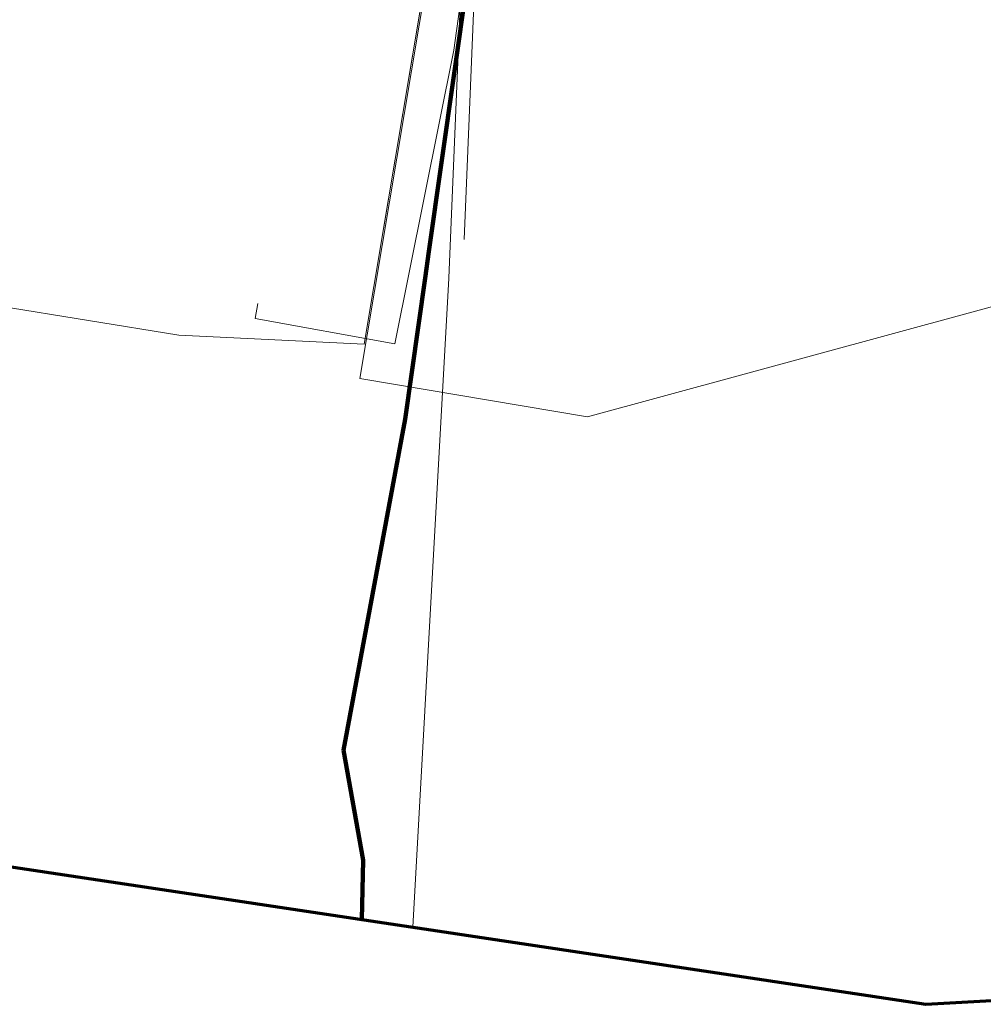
# Model space of a CAD drawing. Extents: x 152558 to 154479, y 462974 to 463683.
# Tile 314 of 638: x 154152 to 154186, y 462974 to 463009. Entities that reach past the tile are written whole.
import ezdxf
from ezdxf.lldxf.tags import DXFTag

# ---------------------------------------------------------------- set-up
doc = ezdxf.new("R2010")
doc.units = 0
doc.header["$LTSCALE"] = 0.2
doc.layers.get('0').update_dxf_attribs({"linetype": 'CONTINUOUS'})
for name, color, linetype, lineweight in [('B-RO-KL-DATA_HULPSTUK_KPN BV-S', 90, 'CONTINUOUS', 25), ('B-RO-KL-DATA_KABELBED_KPN BV-G', 90, 'CONTINUOUS', 100), ('B-RO-KL-DATA_MANTELBUIS_PVC_1_KPN BV-G', 90, 'CONTINUOUS', 100), ('B-RO-KL-DATA_STEDIN NETBEHEER BV-G', 90, 'KL-DATA-N', 18), ('B-RO-KL-ET_LS_400 V_STEDIN NETBEHEER BV-G', 190, 'KL-LS-N', 18), ('B-RO-KL-ET_MS_10 KV_STEDIN NETBEHEER BV-G', 130, 'KL-MS-N', 18), ('B-RO-OG-INFO_ORIENTATIEPOLYGOON-GV', 7, 'CONTINUOUS', 70)]:
    doc.layers.add(name, color=color, linetype=linetype, lineweight=lineweight)
doc.styles.add('NLCS-ISO', font='NLCS-ISO.ttf')
tags = doc.linetypes.add('KL-DATA-N', pattern='A,4,-1,[101,NLCS.SHX,S=0.5,R=0,X=0,Y=0],-1,4,-1,["D",Standard,S=1,R=0,X=-0.25,Y=-0.5],-1.5', length=12.5).pattern_tags.tags
tags[18] = DXFTag(74, 10)
tags = doc.linetypes.add('KL-LS-N', pattern='A,4,-1,[103,NLCS.SHX,S=0.75,R=0,X=0,Y=0],-1,4,-1,["L",Standard,S=1,R=0,X=0,Y=-0.5],-2', length=13).pattern_tags.tags
tags[18] = DXFTag(74, 10)
tags = doc.linetypes.add('KL-MS-N', pattern='A,4,-1,[103,NLCS.SHX,S=0.75,R=0,X=0,Y=0],-1,4,-1,["M",Standard,S=1,R=0,X=0,Y=-0.5],-2', length=13).pattern_tags.tags
tags[18] = DXFTag(74, 10)

# ---------------------------------------------------------------- blocks, each defined once
blk = doc.blocks.new('SKL-WTB_HULP_OVERIG-SO')
at = {"color": 0, "linetype": 'ByBlock', "lineweight": 18}
for points in [[(-0.14, 0.14), (0.14, -0.14)], [(0.14, 0.14), (-0.14, -0.14)]]:
    blk.add_lwpolyline(points, dxfattribs=at)
at = {"color": 0, "linetype": 'ByBlock', "lineweight": 18, "style": 'NLCS-ISO', "flags": 1}
for tag, p in [('TYPE', (1.5, 0)), ('LABEL', (1.5, -1.5)), ('OMSCHRIJVING', (1.5, -3))]:
    blk.add_attdef(tag, p, '', height=1, dxfattribs=at)

msp = doc.modelspace()

# ---------------------------------------------------------------- linework, layer by layer
at = {"layer": 'B-RO-KL-DATA_KABELBED_KPN BV-G', "flags": 128}
for points in [[(154169.59, 463022.285), (154169.475, 463021.895), (154168.917, 463019.996), (154166.21, 463000.947), (154166.075, 463000), (154165.357, 462994.943), (154163.153, 462983.099)], [(154163.153, 462983.099), (154163.864, 462979.162)], [(154163.153, 462983.099), (154163.864, 462979.162)], [(154163.864, 462979.162), (154163.814, 462977.037)]]:
    msp.add_lwpolyline(points, dxfattribs=at)
at = {"layer": 'B-RO-KL-DATA_MANTELBUIS_PVC_1_KPN BV-G', "flags": 128}
msp.add_lwpolyline([(154163.153, 462983.099), (154163.864, 462979.162)], dxfattribs=at)
at = {"layer": 'B-RO-KL-DATA_STEDIN NETBEHEER BV-G', "flags": 128}
msp.add_lwpolyline([(154168.606, 463021.704), (154167.665, 463020.1), (154164.531, 463001.419)], dxfattribs=at)
at = {"layer": 'B-RO-KL-ET_LS_400 V_STEDIN NETBEHEER BV-G', "flags": 128}
for points in [[(154169.474, 463034.063), (154172.184, 463033.26), (154168.997, 463023.645), (154168.856, 463020.856), (154167.104, 463008.152), (154164.993, 462997.647), (154159.994, 462998.553), (154160.094, 462999.091)], [(154171.854, 463032.42), (154167.76, 463020.071), (154166.919, 463000), (154165.639, 462976.763)], [(154167.479, 463001.379), (154168.238, 463019.925), (154172.274, 463029.693)]]:
    msp.add_lwpolyline(points, dxfattribs=at)
at = {"layer": 'B-RO-KL-ET_MS_10 KV_STEDIN NETBEHEER BV-G', "flags": 128}
for points in [[(154168.606, 463021.704), (154167.665, 463020.1), (154163.896, 462997.638), (154157.263, 462997.956), (154144.677, 463000), (154000, 463027.23), (153986.272, 463029.933), (153907.558, 463045.138), (153859.692, 463054.592), (153781.41, 463069.937), (153739.444, 463077.933), (153693.435, 463086.927), (153643.772, 463096.402), (153594.866, 463105.792)], [(154168.649, 463021.679), (154167.713, 463020.083), (154163.739, 462996.399), (154171.885, 462995.032), (154218.233, 463007.651), (154220.703, 463015.82), (154293.071, 462994.752)]]:
    msp.add_lwpolyline(points, dxfattribs=at)
at = {"layer": 'B-RO-OG-INFO_ORIENTATIEPOLYGOON-GV', "flags": 128}
msp.add_lwpolyline([(152558, 463387), (153001, 463152), (154184, 462974), (154479, 462991), (154348, 463253), (154416, 463495), (154184, 463676), (154096, 463676), (153945, 463663), (153854, 463451), (153015, 463683), (152584, 463595)], close=True, dxfattribs=at)

# ---------------------------------------------------------------- block references
at = {"layer": 'B-RO-KL-DATA_HULPSTUK_KPN BV-S', "xscale": 0.2, "yscale": 0.2, "zscale": 0.2}
for p in [(154163.153, 462983.099), (154163.153, 462983.099), (154163.864, 462979.162), (154163.864, 462979.162)]:
    msp.add_blockref('SKL-WTB_HULP_OVERIG-SO', p, dxfattribs=at)

doc.saveas('drawing.dxf')
